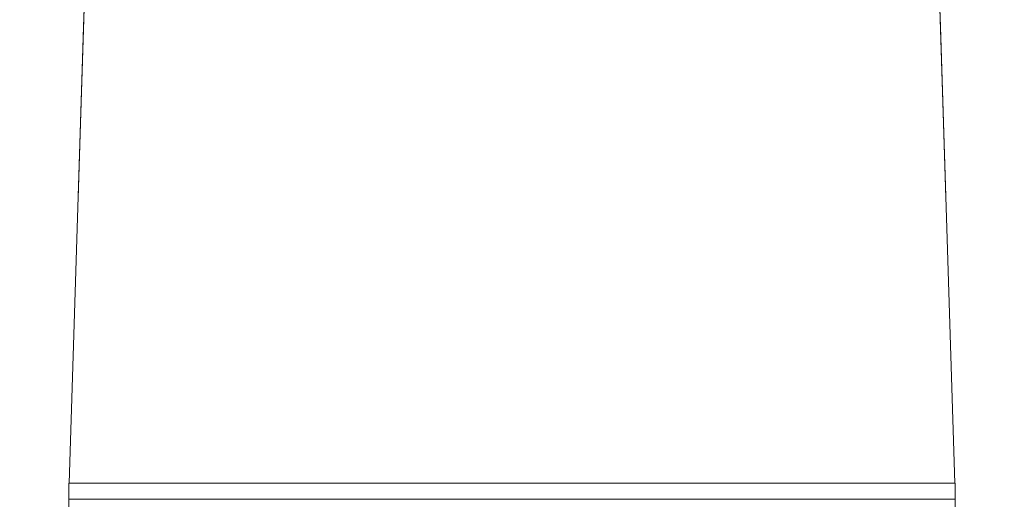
# Model space of a CAD drawing. Header units: millimetres. Extents: x -30280 to 309309, y -17460 to 4378.
# Tile 905 of 1056: x 251980 to 252480, y -12996 to -12753. Entities that reach past the tile are written whole.
import ezdxf

# ---------------------------------------------------------------- set-up
doc = ezdxf.new("R2010")
doc.units = ezdxf.units.MM
doc.header["$MEASUREMENT"] = 0
doc.linetypes.add('Wipeout_Contour', pattern=[1000, 0, -1000])
for name, color, linetype in [('Nuevo_08_E_Envans secs', 7, 'Continuous'), ('Nuevo_09_EI_Mobiliari general', 7, 'Continuous'), ('Nuevo_Ventanas Archicad', 7, 'Continuous')]:
    doc.layers.add(name, color=color, linetype=linetype)
doc.layers.add('Nuevo_09_EI_Mobiliari general_Pluma_Nº__1', color=7, linetype='Continuous', lineweight=5)

# ---------------------------------------------------------------- blocks, each defined once
blk = doc.blocks.new('Elem Sección_541_6', base_point=(235890.59, -13459.98))
at = {"color": 254, "linetype": 'Wipeout_Contour', "lineweight": 0, "ltscale": 1517989.291840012}
blk.add_wipeout([(248979.88, -11359.98), (254508.64, -11359.98), (254508.64, -13457.98), (254654.2, -13457.98), (254654.2, -11012.98), (248979.88, -11012.98)], dxfattribs=at).dxf.layer = 'Nuevo_08_E_Envans secs'
blk = doc.blocks.new('Elem Sección_543_6', base_point=(235890.59, -13459.98))
at = {"color": 254, "linetype": 'Wipeout_Contour', "lineweight": 0, "ltscale": 31165908.05935061}
blk.add_wipeout([(253368.64, -11399.98), (248979.88, -11399.98), (248979.88, -13305.67), (249022.42, -13068.12), (249023.05, -13065.78), (249026.98, -13043.49), (249005.39, -13043.49), (249005.39, -12987.92), (249005.46, -12987.92), (249019.02, -12561.81), (249441.75, -12561.81), (249455.32, -12987.92), (249455.39, -12987.92), (249455.39, -13043.49), (249433.79, -13043.49), (249437.72, -13065.78), (249438.36, -13068.12), (249480.39, -13302.86), (249522.42, -13068.12), (249523.05, -13065.78), (249526.98, -13043.49), (249505.39, -13043.49), (249505.39, -12987.92), (249505.46, -12987.92), (249519.02, -12561.81), (249941.75, -12561.81), (249955.32, -12987.92), (249955.39, -12987.92), (249955.39, -13043.49), (249933.79, -13043.49), (249937.72, -13065.78), (249938.36, -13068.12), (249980.39, -13302.86), (250022.42, -13068.12), (250023.05, -13065.78), (250026.98, -13043.49), (250005.39, -13043.49), (250005.39, -12987.92), (250005.46, -12987.92), (250019.02, -12561.81), (250441.75, -12561.81), (250455.32, -12987.92), (250455.39, -12987.92), (250455.39, -13043.49), (250433.79, -13043.49), (250437.72, -13065.78), (250438.36, -13068.12), (250480.39, -13302.86), (250522.42, -13068.12), (250523.05, -13065.78), (250526.98, -13043.49), (250505.39, -13043.49), (250505.39, -12987.92), (250505.46, -12987.92), (250519.02, -12561.81), (250941.75, -12561.81), (250955.32, -12987.92), (250955.39, -12987.92), (250955.39, -13043.49), (250933.79, -13043.49), (250937.72, -13065.78), (250938.36, -13068.12), (250980.39, -13302.86), (251022.42, -13068.12), (251023.05, -13065.78), (251026.98, -13043.49), (251005.39, -13043.49), (251005.39, -12987.92), (251005.46, -12987.92), (251019.02, -12561.81), (251441.75, -12561.81), (251455.32, -12987.92), (251455.39, -12987.92), (251455.39, -13043.49), (251433.79, -13043.49), (251437.72, -13065.78), (251438.36, -13068.12), (251480.39, -13302.86), (251522.42, -13068.12), (251523.05, -13065.78), (251526.98, -13043.49), (251505.39, -13043.49), (251505.39, -12987.92), (251505.46, -12987.92), (251519.02, -12561.81), (251941.75, -12561.81), (251955.32, -12987.92), (251955.39, -12987.92), (251955.39, -13043.49), (251933.79, -13043.49), (251937.72, -13065.78), (251938.36, -13068.12), (251980.39, -13302.86), (252022.42, -13068.12), (252023.05, -13065.78), (252026.98, -13043.49), (252005.39, -13043.49), (252005.39, -12987.92), (252005.46, -12987.92), (252019.02, -12561.81), (252441.75, -12561.81), (252455.32, -12987.92), (252455.39, -12987.92), (252455.39, -13043.49), (252433.79, -13043.49), (252437.72, -13065.78), (252438.36, -13068.12), (252480.39, -13302.86), (252522.42, -13068.12), (252523.05, -13065.78), (252526.98, -13043.49), (252505.39, -13043.49), (252505.39, -12987.92), (252505.46, -12987.92), (252519.02, -12561.81), (252941.75, -12561.81), (252955.32, -12987.92), (252955.39, -12987.92), (252955.39, -13043.49), (252933.79, -13043.49), (252937.72, -13065.78), (252938.36, -13068.12), (252999.57, -13409.98), (253368.64, -13409.98)], dxfattribs=at).dxf.layer = 'Nuevo_Ventanas Archicad'
blk = doc.blocks.new('Elem Sección_550_6', base_point=(235890.59, -13459.98))
at = {"color": 254, "linetype": 'Wipeout_Contour', "lineweight": 0, "ltscale": 1011055.641273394}
blk.add_wipeout([(252447.94, -12756.15), (252441.75, -12561.81), (252441.75, -12563.12), (252450.64, -12842.2)], dxfattribs=at).dxf.layer = 'Nuevo_09_EI_Mobiliari general'
at = {"color": 254, "linetype": 'Wipeout_Contour', "lineweight": 0, "ltscale": 1010172.13521403}
blk.add_wipeout([(252441.75, -12563.12), (252441.75, -12561.81), (252019.02, -12561.81), (252019.02, -12563.12)], dxfattribs=at).dxf.layer = 'Nuevo_09_EI_Mobiliari general'
at = {"color": 254, "linetype": 'Wipeout_Contour', "lineweight": 0, "ltscale": 1009336.155714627}
blk.add_wipeout([(252010.14, -12842.19), (252019.02, -12563.12), (252019.02, -12561.81), (252012.84, -12756.15)], dxfattribs=at).dxf.layer = 'Nuevo_09_EI_Mobiliari general'
at = {"color": 254, "linetype": 'Wipeout_Contour', "lineweight": 0, "ltscale": 1010200.33999989}
blk.add_wipeout([(252019.02, -12563.12), (252010.14, -12842.2), (252450.64, -12842.2), (252441.75, -12563.12)], dxfattribs=at).dxf.layer = 'Nuevo_09_EI_Mobiliari general'
at = {"layer": 'Nuevo_09_EI_Mobiliari general_Pluma_Nº__1', "color": 7, "linetype": 'Continuous', "lineweight": 5}
for p, q in [((252019.02, -12563.12), (252010.14, -12842.2)), ((252019.02, -12561.81), (252012.84, -12756.15)), ((252441.75, -12561.81), (252019.02, -12561.81)), ((252019.02, -12563.12), (252019.02, -12561.81)), ((252441.75, -12563.12), (252019.02, -12563.12)), ((252447.94, -12756.15), (252441.75, -12561.81)), ((252441.75, -12563.12), (252441.75, -12561.81)), ((252450.64, -12842.2), (252441.75, -12563.12))]:
    blk.add_line(p, q, dxfattribs=at)
blk = doc.blocks.new('Elem Sección_551_6', base_point=(235890.59, -13459.98))
at = {"color": 254, "linetype": 'Wipeout_Contour', "lineweight": 0, "ltscale": 1515348.789514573}
blk.add_wipeout([(252012.84, -12756.15), (252005.46, -12987.92), (252455.32, -12987.92), (252447.94, -12756.15), (252450.64, -12842.2), (252010.14, -12842.2)], dxfattribs=at).dxf.layer = 'Nuevo_09_EI_Mobiliari general'
at = {"color": 254, "linetype": 'Wipeout_Contour', "lineweight": 0, "ltscale": 1010258.275475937}
blk.add_wipeout([(252005.39, -12987.92), (252005.39, -12988.45), (252455.39, -12988.45), (252455.39, -12987.92)], dxfattribs=at).dxf.layer = 'Nuevo_09_EI_Mobiliari general'
at = {"color": 254, "linetype": 'Wipeout_Contour', "lineweight": 0, "ltscale": 1010258.49341123}
blk.add_wipeout([(252005.39, -12988.45), (252005.39, -12990.04), (252455.39, -12990.04), (252455.39, -12988.45)], dxfattribs=at).dxf.layer = 'Nuevo_09_EI_Mobiliari general'
at = {"color": 254, "linetype": 'Wipeout_Contour', "lineweight": 0, "ltscale": 1010258.922711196}
blk.add_wipeout([(252005.39, -12990.04), (252005.39, -12992.63), (252455.39, -12992.63), (252455.39, -12990.04)], dxfattribs=at).dxf.layer = 'Nuevo_09_EI_Mobiliari general'
at = {"layer": 'Nuevo_09_EI_Mobiliari general_Pluma_Nº__1', "color": 7, "linetype": 'Continuous', "lineweight": 5}
for p, q in [((252012.84, -12756.15), (252005.46, -12987.92)), ((252455.32, -12987.92), (252447.94, -12756.15)), ((252005.39, -12987.92), (252005.39, -12988.45)), ((252005.39, -12987.92), (252455.39, -12987.92)), ((252005.39, -12988.45), (252005.39, -12990.04)), ((252455.39, -12988.45), (252455.39, -12987.92)), ((252455.39, -12990.04), (252455.39, -12988.45))]:
    blk.add_line(p, q, dxfattribs=at)
at = {"color": 254, "linetype": 'Wipeout_Contour', "lineweight": 0, "ltscale": 1010259.550428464}
blk.add_wipeout([(252005.39, -12992.63), (252005.39, -12996.14), (252455.39, -12996.14), (252455.39, -12992.63)], dxfattribs=at).dxf.layer = 'Nuevo_09_EI_Mobiliari general'
at = {"layer": 'Nuevo_09_EI_Mobiliari general_Pluma_Nº__1', "color": 7, "linetype": 'Continuous', "lineweight": 5}
for p, q in [((252005.39, -12990.04), (252005.39, -12992.63)), ((252005.39, -12992.63), (252005.39, -12996.14)), ((252455.39, -12992.63), (252455.39, -12990.04)), ((252455.39, -12996.14), (252455.39, -12992.63)), ((252005.39, -12996.14), (252455.39, -12996.14)), ((252005.39, -13007.67), (252005.39, -12996.14)), ((252455.39, -13007.67), (252455.39, -12996.14))]:
    blk.add_line(p, q, dxfattribs=at)

msp = doc.modelspace()

# ---------------------------------------------------------------- block references
at = {"layer": 'Nuevo_08_E_Envans secs', "lineweight": 0}
msp.add_blockref('Elem Sección_541_6', (235890.59, -13459.98), dxfattribs=at)

# ---------------------------------------------------------------- next in the draw order: block references
at = {"layer": 'Nuevo_Ventanas Archicad', "lineweight": 0}
msp.add_blockref('Elem Sección_543_6', (235890.59, -13459.98), dxfattribs=at)

# ---------------------------------------------------------------- next in the draw order: block references
at = {"layer": 'Nuevo_09_EI_Mobiliari general', "lineweight": 0}
msp.add_blockref('Elem Sección_550_6', (235890.59, -13459.98), dxfattribs=at)

# ---------------------------------------------------------------- next in the draw order: block references
msp.add_blockref('Elem Sección_551_6', (235890.59, -13459.98), dxfattribs=at)

doc.saveas('drawing.dxf')
